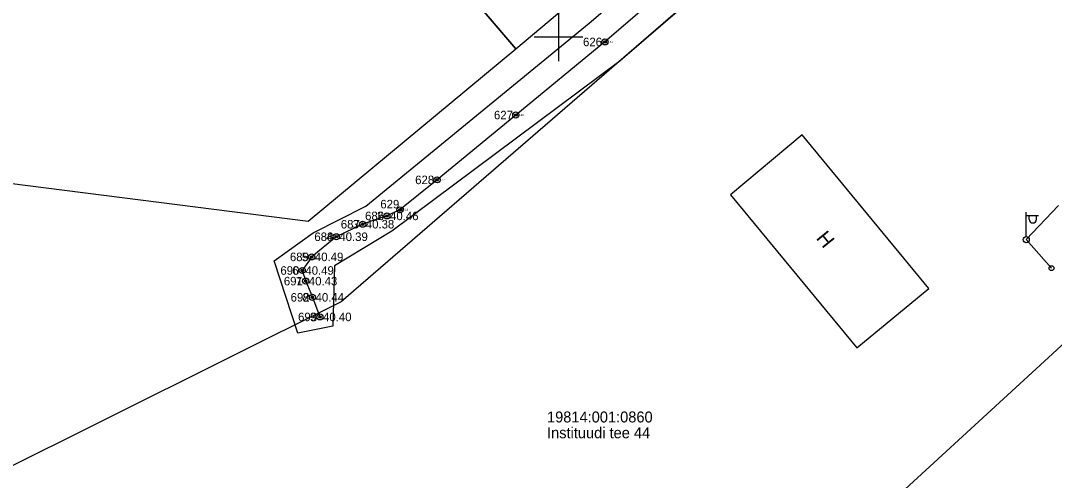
# Model space of a CAD drawing. Extents: x 532028 to 533559, y 6581810 to 6583914.
# Drawn here: x 532855.7 to 532940.8, y 6582313.5 to 6582351.3 of the extents above; entities that cross this region are included whole.
import ezdxf

# ---------------------------------------------------------------- set-up
doc = ezdxf.new("R2010")
doc.units = 0
for name, color, linetype in [('HOONE', 7, 'Continuous'), ('KOORDPUNKT', 7, 'Continuous'), ('MOOTKORG-EH2000', 7, 'Continuous'), ('MOOTMPUNKT', 7, 'Continuous'), ('MOOTNR', 7, 'Continuous'), ('MOOTPIIR', 7, 'Continuous'), ('PIIR', 7, 'Continuous'), ('POST', 7, 'Continuous'), ('SITRASS', 7, 'Continuous'), ('VORK', 7, 'Continuous')]:
    doc.layers.add(name, color=color, linetype=linetype)

msp = doc.modelspace()

# ---------------------------------------------------------------- linework, layer by layer
at = {"layer": 'HOONE'}
msp.add_lwpolyline([(532914.15, 6582337.002), (532924.55, 6582324.412), (532930.48, 6582329.291), (532920.06, 6582341.921)], close=True, dxfattribs=at)
at = {"layer": 'KOORDPUNKT'}
for centre, radius in [((532903.815, 6582349.568), 0.25), ((532903.815, 6582349.568), 0.025), ((532903.815, 6582349.568), 0.0221), ((532903.815, 6582349.568), 0.0191), ((532903.815, 6582349.568), 0.0161), ((532903.815, 6582349.568), 0.0132), ((532903.815, 6582349.568), 0.0102), ((532903.815, 6582349.568), 0.00726), ((532903.815, 6582349.568), 0.0043), ((532896.478, 6582343.555), 0.25), ((532896.478, 6582343.555), 0.025), ((532896.478, 6582343.555), 0.0221), ((532896.478, 6582343.555), 0.0191), ((532896.478, 6582343.555), 0.0161), ((532896.478, 6582343.555), 0.0132), ((532896.478, 6582343.555), 0.0102), ((532896.478, 6582343.555), 0.00726), ((532896.478, 6582343.555), 0.0043), ((532889.991, 6582338.22), 0.25), ((532889.991, 6582338.22), 0.025), ((532889.991, 6582338.22), 0.0221), ((532889.991, 6582338.22), 0.0191), ((532889.991, 6582338.22), 0.0161), ((532889.991, 6582338.22), 0.0132), ((532889.991, 6582338.22), 0.0102), ((532889.991, 6582338.22), 0.00726), ((532889.991, 6582338.22), 0.0043), ((532886.941, 6582335.757), 0.25), ((532886.941, 6582335.757), 0.025), ((532886.941, 6582335.757), 0.0221), ((532886.941, 6582335.757), 0.0191), ((532886.941, 6582335.757), 0.0161), ((532886.941, 6582335.757), 0.0132), ((532886.941, 6582335.757), 0.0102), ((532886.941, 6582335.757), 0.00726), ((532886.941, 6582335.757), 0.0043), ((532883.867, 6582334.571), 0.25), ((532885.865, 6582335.254), 0.25), ((532885.865, 6582335.254), 0.025), ((532885.865, 6582335.254), 0.0221), ((532885.865, 6582335.254), 0.0191), ((532885.865, 6582335.254), 0.0161), ((532885.865, 6582335.254), 0.0132), ((532885.865, 6582335.254), 0.0102), ((532885.865, 6582335.254), 0.00726), ((532885.865, 6582335.254), 0.0043), ((532883.867, 6582334.571), 0.025), ((532883.867, 6582334.571), 0.0221), ((532883.867, 6582334.571), 0.0191), ((532883.867, 6582334.571), 0.0161), ((532883.867, 6582334.571), 0.0132), ((532883.867, 6582334.571), 0.0102), ((532883.867, 6582334.571), 0.00726), ((532883.867, 6582334.571), 0.0043), ((532881.691, 6582333.54), 0.25), ((532881.691, 6582333.54), 0.025), ((532881.691, 6582333.54), 0.0221), ((532881.691, 6582333.54), 0.0191), ((532881.691, 6582333.54), 0.0161), ((532881.691, 6582333.54), 0.0132), ((532881.691, 6582333.54), 0.0102), ((532881.691, 6582333.54), 0.00726), ((532881.691, 6582333.54), 0.0043), ((532879.675, 6582331.882), 0.25), ((532879.675, 6582331.882), 0.025), ((532879.675, 6582331.882), 0.0221), ((532879.675, 6582331.882), 0.0191), ((532879.675, 6582331.882), 0.0161), ((532879.675, 6582331.882), 0.0132), ((532879.675, 6582331.882), 0.0102), ((532879.675, 6582331.882), 0.00726), ((532879.675, 6582331.882), 0.0043), ((532878.893, 6582330.763), 0.25), ((532878.893, 6582330.763), 0.025), ((532878.893, 6582330.763), 0.0221), ((532878.893, 6582330.763), 0.0191), ((532878.893, 6582330.763), 0.0161), ((532878.893, 6582330.763), 0.0132), ((532878.893, 6582330.763), 0.0102), ((532878.893, 6582330.763), 0.00726), ((532878.893, 6582330.763), 0.0043), ((532879.177, 6582329.888), 0.25), ((532879.177, 6582329.888), 0.025), ((532879.177, 6582329.888), 0.0221), ((532879.177, 6582329.888), 0.0191), ((532879.177, 6582329.888), 0.0161), ((532879.177, 6582329.888), 0.0132), ((532879.177, 6582329.888), 0.0102), ((532879.177, 6582329.888), 0.00726), ((532879.177, 6582329.888), 0.0043), ((532879.733, 6582328.556), 0.25), ((532879.733, 6582328.556), 0.025), ((532879.733, 6582328.556), 0.0221), ((532879.733, 6582328.556), 0.0191), ((532879.733, 6582328.556), 0.0161), ((532879.733, 6582328.556), 0.0132), ((532879.733, 6582328.556), 0.0102), ((532879.733, 6582328.556), 0.00726), ((532879.733, 6582328.556), 0.0043), ((532880.348, 6582326.942), 0.25), ((532880.348, 6582326.942), 0.025), ((532880.348, 6582326.942), 0.0221), ((532880.348, 6582326.942), 0.0191), ((532880.348, 6582326.942), 0.0161), ((532880.348, 6582326.942), 0.0132), ((532880.348, 6582326.942), 0.0102), ((532880.348, 6582326.942), 0.00726), ((532880.348, 6582326.942), 0.0043)]:
    msp.add_circle(centre, radius, dxfattribs=at)
at = {"layer": 'MOOTMPUNKT'}
for centre in [(532903.815, 6582349.568), (532896.478, 6582343.555), (532889.991, 6582338.22), (532886.941, 6582335.757), (532887.123, 6582335.807), (532885.865, 6582335.254), (532883.867, 6582334.571), (532881.691, 6582333.54), (532879.675, 6582331.882), (532878.893, 6582330.763), (532879.177, 6582329.888), (532879.733, 6582328.556), (532880.348, 6582326.942)]:
    msp.add_circle(centre, 0.1, dxfattribs=at)
at = {"layer": 'MOOTPIIR'}
msp.add_lwpolyline([(532911.913, 6582353.904), (532905.079, 6582348.024), (532886.27, 6582333.991), (532881.546, 6582331.145), (532881.419, 6582326.183), (532878.519, 6582325.595), (532876.588, 6582331.559), (532879.79, 6582333.851), (532884.128, 6582336.061), (532902.523, 6582351.101), (532909.386, 6582357.006)], dxfattribs=at)
at = {"layer": 'PIIR'}
for points in [[(532936.79, 6582382.87), (532912.93, 6582408.56), (532873.68, 6582375.66), (532896.48, 6582349)], [(532896.48, 6582349), (532873.68, 6582375.66), (532869.35, 6582372.06), (532846.07, 6582374.23), (532842.47, 6582339.5), (532879.38, 6582334.82)], [(532847.51, 6582288.99), (532872.39, 6582258.94), (532912.53, 6582289.59), (532908.67, 6582294.53), (532940.34, 6582323.59), (532966.73, 6582347.9), (532942.72, 6582376.15), (532916.52, 6582357.95), (532900.51, 6582344.09), (532882.1, 6582328.18), (532853.27, 6582313.83)]]:
    msp.add_lwpolyline(points, close=True, dxfattribs=at)
for points in [[(532842.47, 6582339.5), (532879.38, 6582334.82), (532896.48, 6582349), (532936.79, 6582382.87), (532942.72, 6582376.15), (532916.52, 6582357.95), (532900.51, 6582344.09), (532882.1, 6582328.18), (532853.27, 6582313.83)], [(532847.51, 6582288.99), (532872.39, 6582258.94), (532912.53, 6582289.59), (532908.67, 6582294.53), (532940.34, 6582323.59), (532966.73, 6582347.9), (533006.22, 6582299.73), (533037.25, 6582256.18), (533070.97, 6582205.32), (533100.32, 6582158.19)]]:
    msp.add_lwpolyline(points, dxfattribs=at)
at = {"layer": 'POST'}
for p, q in [((532938.515, 6582333.55), (532938.515, 6582335.55)), ((532938.515, 6582335.3), (532939.515, 6582335.3)), ((532938.742, 6582334.979), (532938.742, 6582335.3)), ((532939.354, 6582334.979), (532939.354, 6582335.3)), ((532938.515, 6582333.3), (532938.515, 6582333.3))]:
    msp.add_line(p, q, dxfattribs=at)
for points in [[(532938.515, 6582333.3), (532941.17, 6582336.119)], [(532940.594, 6582330.954), (532938.515, 6582333.3)]]:
    msp.add_lwpolyline(points, dxfattribs=at)
for centre, radius in [((532938.515, 6582333.3), 0.25), ((532940.594, 6582330.954), 0.2)]:
    msp.add_circle(centre, radius, dxfattribs=at)
msp.add_arc((532939.048, 6582334.979), 0.306, 180, 0, dxfattribs=at)
at = {"layer": 'SITRASS'}
msp.add_lwpolyline([(532941.326, 6582374.155), (532938.471, 6582373.518), (532934.572, 6582371.889), (532926.625, 6582366.45), (532918.456, 6582360.84), (532910.689, 6582355.494), (532903.815, 6582349.568), (532896.478, 6582343.555), (532889.991, 6582338.22), (532886.941, 6582335.757), (532885.865, 6582335.254), (532883.867, 6582334.571), (532881.691, 6582333.54), (532879.675, 6582331.882), (532878.893, 6582330.763), (532879.177, 6582329.888), (532879.733, 6582328.556), (532880.348, 6582326.942)], dxfattribs=at)
at = {"layer": 'VORK'}
for p, q in [((532900, 6582352), (532900, 6582348)), ((532898, 6582350), (532902, 6582350))]:
    msp.add_line(p, q, dxfattribs=at)

# ---------------------------------------------------------------- texts
at = {"layer": 'HOONE'}
msp.add_text('H', height=1.2, rotation=309.00236, dxfattribs=at).set_placement((532921.15, 6582333.407))
at = {"layer": 'KOORDPUNKT'}
for s, p in [('626 ', (532902.018, 6582349.218)), ('627 ', (532894.681, 6582343.205)), ('628 ', (532888.194, 6582337.87)), ('629 ', (532885.323, 6582335.874)), ('686 ', (532884.069, 6582334.904)), ('687 ', (532882.07, 6582334.221)), ('688 ', (532879.894, 6582333.19)), ('689 ', (532877.879, 6582331.532)), ('690 ', (532877.097, 6582330.413)), ('691 ', (532877.38, 6582329.538)), ('692 ', (532877.936, 6582328.206)), ('693 ', (532878.551, 6582326.592))]:
    msp.add_text(s, height=0.7, dxfattribs=at).set_placement(p)
at = {"layer": 'MOOTKORG-EH2000'}
for s, height, p in [(' 40.57', 0.175, (532903.815, 6582349.48)), (' 40.49', 0.175, (532896.478, 6582343.467)), (' 40.44', 0.175, (532889.991, 6582338.132)), (' 40.46', 0.7, (532885.865, 6582334.904)), (' 40.43', 0.175, (532886.941, 6582335.67)), (' 40.38', 0.7, (532883.867, 6582334.221)), (' 40.39', 0.7, (532881.691, 6582333.19)), (' 40.49', 0.7, (532879.675, 6582331.532)), (' 40.49', 0.7, (532878.893, 6582330.413)), (' 40.43', 0.7, (532879.177, 6582329.538)), (' 40.44', 0.7, (532879.733, 6582328.206)), (' 40.40', 0.7, (532880.348, 6582326.592))]:
    msp.add_text(s, height=height, dxfattribs=at).set_placement(p)
at = {"layer": 'MOOTNR'}
for s, height, p in [('24 ', 0.175, (532903.488, 6582349.48)), ('25 ', 0.175, (532896.151, 6582343.467)), ('26 ', 0.175, (532889.664, 6582338.132)), ('2 ', 0.7, (532885.049, 6582334.904)), ('27 ', 0.175, (532886.614, 6582335.67)), ('3 ', 0.7, (532883.05, 6582334.221)), ('4 ', 0.7, (532880.874, 6582333.19)), ('5 ', 0.7, (532878.859, 6582331.532)), ('6 ', 0.7, (532878.076, 6582330.413)), ('7 ', 0.7, (532878.36, 6582329.538)), ('8 ', 0.7, (532878.916, 6582328.206)), ('9 ', 0.7, (532879.531, 6582326.592))]:
    msp.add_text(s, height=height, dxfattribs=at).set_placement(p)
at = {"layer": 'PIIR'}
for s, p in [('19814:001:0860', (532899.048, 6582318.26)), ('Instituudi tee 44', (532899.048, 6582316.96))]:
    msp.add_text(s, height=0.9, dxfattribs=at).set_placement(p)

doc.saveas('drawing.dxf')
